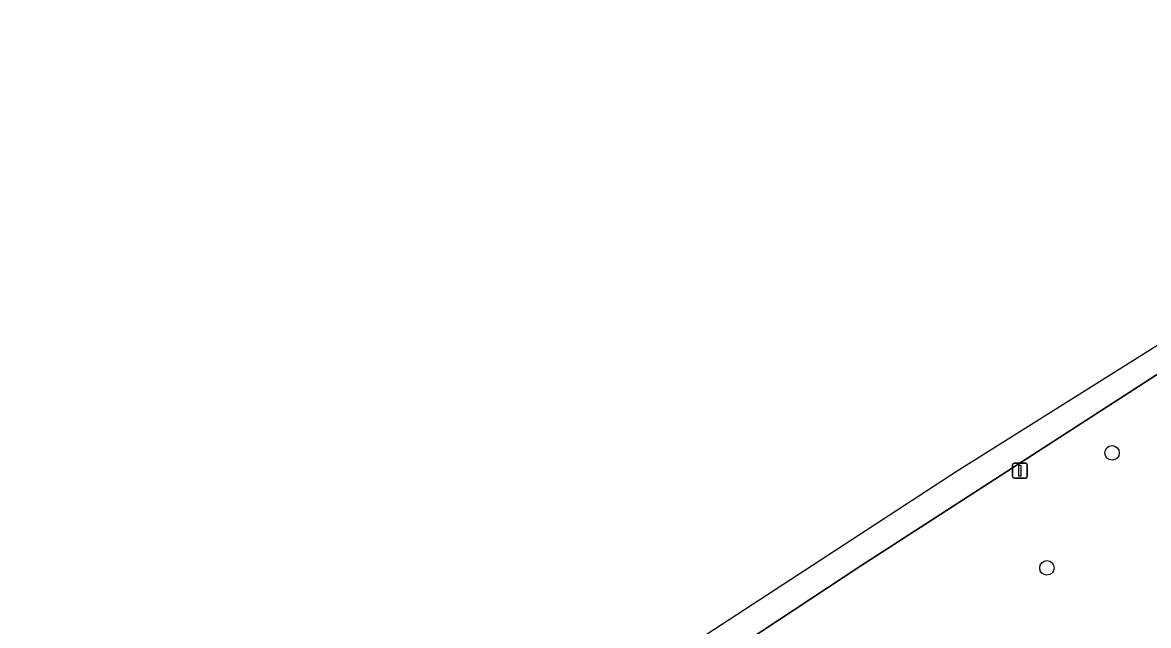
# Model space of a CAD drawing. Extents: x 157793 to 159380, y 380877 to 382313.
# Drawn here: x 158496.2 to 158572.1, y 381804.5 to 381845.1 of the extents above; entities that cross this region are included whole.
import ezdxf

# ---------------------------------------------------------------- set-up
doc = ezdxf.new("R2010")
doc.units = 0
for name, color, linetype in [('IMGEO_Boom', 7, 'Continuous'), ('IMGEO_Fietspad_gesloten', 7, 'Continuous'), ('IMGEO_Groenvoorziening', 7, 'Continuous'), ('IMGEO_Lichtmast', 7, 'Continuous')]:
    doc.layers.add(name, color=color, linetype=linetype)

msp = doc.modelspace()

# ---------------------------------------------------------------- linework, layer by layer
at = {"layer": 'IMGEO_Boom'}
for centre in [(158569.619, 381816.087), (158565.233, 381808.338)]:
    msp.add_circle(centre, 0.489, dxfattribs=at)
at = {"layer": 'IMGEO_Fietspad_gesloten'}
msp.add_lwpolyline([(158542.643, 381801.844), (158552.687, 381808.486), (158580.152, 381826.227), (158607.271, 381842.776), (158606.245, 381844.396), (158559.192, 381814.867), (158509.535, 381782.484), (158481.623, 381769.82), (158394.335, 381733.667), (158329.297, 381703.167), (158265.328, 381672.426)], dxfattribs=at)
at = {"layer": 'IMGEO_Groenvoorziening'}
msp.add_lwpolyline([(158617.476, 381822.893), (158620.677, 381845.09), (158618.881, 381844.08), (158617.029, 381843.176), (158615.128, 381842.382), (158613.184, 381841.7), (158612.129, 381841.382), (158611.196, 381841.613), (158610.299, 381841.959), (158609.451, 381842.413), (158608.667, 381842.969), (158608.223, 381843.357), (158607.271, 381842.776), (158580.152, 381826.227), (158552.687, 381808.486), (158542.643, 381801.844)], dxfattribs=at)
at = {"layer": 'IMGEO_Lichtmast'}
for p, q in [((158563.014, 381815.39), (158563.804, 381815.39)), ((158563.804, 381815.39), (158563.014, 381815.39)), ((158562.914, 381814.49), (158562.914, 381815.29)), ((158562.914, 381815.29), (158562.914, 381814.49)), ((158563.904, 381815.29), (158563.904, 381814.49)), ((158563.904, 381814.49), (158563.904, 381815.29)), ((158563.804, 381814.39), (158563.014, 381814.39)), ((158563.014, 381814.39), (158563.804, 381814.39))]:
    msp.add_line(p, q, dxfattribs=at)
msp.add_lwpolyline([(158563.334, 381815.265), (158563.484, 381815.265), (158563.484, 381814.515), (158563.334, 381814.515), (158563.334, 381815.265)], dxfattribs=at)
for centre, start, end in [((158563.014, 381815.29), 90, 180), ((158563.014, 381815.29), 90, 180), ((158563.804, 381815.29), 0, 90), ((158563.804, 381815.29), 360, 90), ((158563.014, 381814.49), 180, 270), ((158563.014, 381814.49), 180, 270), ((158563.804, 381814.49), 270, 0), ((158563.804, 381814.49), 270, 0)]:
    msp.add_arc(centre, 0.1, start, end, dxfattribs=at)

doc.saveas('drawing.dxf')
